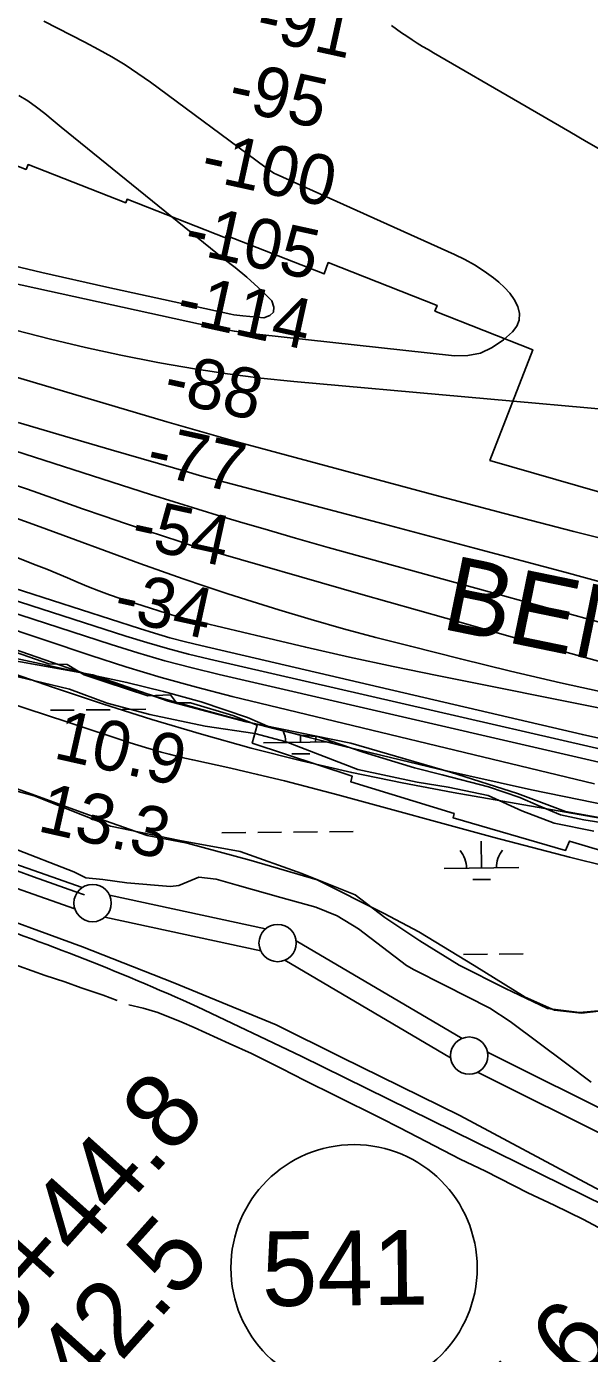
# Model space of a CAD drawing. Extents: x 3651524 to 3689615, y 505651 to 531377.
# Drawn here: x 3664931 to 3665685, y 512320 to 514096 of the extents above; entities that cross this region are included whole.
import ezdxf

# ---------------------------------------------------------------- set-up
doc = ezdxf.new("R2010")
doc.units = 0
for name, color, linetype in [('V-FLOD-BASE', 7, 'Continuous'), ('V-LEVE-TOET', 7, 'Continuous'), ('V-RIVR-EDGE', 7, 'Continuous'), ('V-RIVR-RANG', 7, 'Continuous'), ('V-ROAD-CNTR', 7, 'Continuous'), ('V-ROAD-IDEN', 7, 'Continuous'), ('V-RRAP-RVMT', 7, 'Continuous'), ('V-RRAP-RVMT-IDEN', 7, 'Continuous'), ('V-SITE-VEGE', 7, 'Continuous'), ('V-SURV-IDEN', 7, 'Continuous'), ('V-SURV-LINE', 7, 'Continuous'), ('V-TOPO-DPTH', 7, 'Continuous'), ('V-TOPO-MAJR', 7, 'Continuous'), ('V-TOPO-MINR', 7, 'Continuous'), ('V-TOPO-SHOR', 7, 'Continuous'), ('V-TOPO-WATR', 7, 'Continuous'), ('V-WETL-SWMP', 7, 'Continuous')]:
    doc.layers.add(name, color=color, linetype=linetype)

msp = doc.modelspace()

# ---------------------------------------------------------------- linework, layer by layer
at = {"layer": 'V-FLOD-BASE'}
msp.add_lwpolyline([(3664247.185, 513197.665), (3664275.226, 513189.266), (3664317.818, 513176.108), (3664364.199, 513161.852), (3664428.877, 513139.666), (3664494.677, 513115.704), (3664585.897, 513083.758), (3664714.006, 513039.558), (3664830.656, 512998.02), (3664940.398, 512957.789), (3664996.155, 512938.456), (3665009.09, 512934.063)], dxfattribs=at)
at = {"layer": 'V-LEVE-TOET'}
for points in [[(3664386.871, 513072.496), (3664533.157, 513026.422), (3664686.155, 512973.7), (3664856.979, 512918.834), (3665006.421, 512864.314), (3665127.78, 512816.344), (3665265.743, 512759.809), (3665352.875, 512716.488), (3665511.962, 512638.232), (3665685.632, 512545.793), (3665843.402, 512463.078), (3665924.19, 512424.269), (3665981.294, 512403.16)], [(3664912.072, 512996.978), (3664994.611, 512964.857), (3665010.681, 512956.47), (3665033.488, 512954.217), (3665065.574, 512949.915), (3665123.936, 512944.846), (3665135.509, 512946.234), (3665162.176, 512957.494), (3665185.345, 512954.93), (3665213.439, 512946.601), (3665271.854, 512930.397), (3665318.678, 512917.257), (3665347.233, 512905.813), (3665375.817, 512888.135), (3665440.173, 512839.45), (3665450.446, 512833.263), (3665491.066, 512812.969), (3665551.777, 512782.079), (3665579.028, 512764.394), (3665655, 512707.747), (3665687.625, 512682.962)]]:
    msp.add_lwpolyline(points, dxfattribs=at)
at = {"layer": 'V-RIVR-EDGE'}
msp.add_lwpolyline([(3664905.707, 513249.016), (3665020.318, 513228.321), (3665121.086, 513193.253), (3665225.474, 513165.38), (3665365.88, 513136.817), (3665499.056, 513098.067), (3665589.035, 513069.629), (3665653.21, 513045.458), (3665757.62, 513026.589)], dxfattribs=at)
at = {"layer": 'V-ROAD-CNTR'}
msp.add_lwpolyline([(3665948.388, 512397.067), (3665707.347, 512517.244), (3665299.022, 512718.05), (3665160.48, 512783.825)], dxfattribs=at)
msp.add_arc((3663807.211, 509792.638), 3283.068, 65.657118, 71.763262, dxfattribs=at)
at = {"layer": 'V-ROAD-IDEN'}
msp.add_circle((3665369.989, 512434.464), 165, dxfattribs=at)
at = {"layer": 'V-RRAP-RVMT'}
for points in [[(3664163.493, 514130.092), (3664279.35, 514085.276), (3664299.689, 514138.573), (3664429.623, 514088.186), (3664427.728, 514082.488), (3664529.637, 514042.751), (3664536.084, 514059.024), (3664667.871, 514008.118), (3664671.207, 514016.256), (3664816.949, 513959.334), (3664813.864, 513950.433), (3664930.737, 513904.879), (3664933.268, 513911.451), (3665064.256, 513860.311), (3665065.998, 513864.998), (3665197.777, 513813.471), (3665198.66, 513816.567), (3665329.859, 513765.036), (3665335.569, 513780.162), (3665481.171, 513722.981), (3665478.365, 513715.311), (3665609.408, 513663.482), (3665552.051, 513515.327), (3665787.533, 513447.498)], [(3665240.119, 513161.138), (3665207.766, 513174.114), (3665150.904, 513190.718), (3665132.099, 513190.85), (3665124.207, 513201.485), (3665093.841, 513200.447), (3665036.791, 513218.904), (3665008.695, 513228.327), (3664985.516, 513242.046), (3664961.249, 513243.255), (3664916.573, 513258.923)], [(3665789.176, 512966.909), (3665658.82, 513005.756), (3665653.464, 512993.251), (3665502.858, 513036.873), (3665503.991, 513042.684), (3665365.697, 513085.233), (3665367.401, 513092.788), (3665233.596, 513136.855), (3665240.119, 513161.138)]]:
    msp.add_lwpolyline(points, dxfattribs=at)
at = {"layer": 'V-SITE-VEGE'}
for points in [[(3664920.205, 513225.895), (3664988.946, 513209.384), (3665039.093, 513190.571), (3665096.31, 513175.334), (3665170.364, 513159.646), (3665236.946, 513149.947), (3665278.996, 513138.625), (3665375.299, 513101.424), (3665454.673, 513084.521), (3665496.323, 513077.79), (3665549.932, 513066.78), (3665594.883, 513046.498), (3665638.08, 513029.705), (3665691.092, 513019.182)], [(3665707.548, 512779.247), (3665672.124, 512776.422), (3665629.128, 512781.536), (3665572.743, 512808.293), (3665511.02, 512839.9), (3665458.151, 512872.433), (3665411.489, 512903.667), (3665371.475, 512934.045), (3665300.023, 512962.504), (3665217.488, 512991.796), (3665136.795, 513006.478), (3665043.675, 513025.975), (3664941.598, 513066.251), (3664824.055, 513098.038)]]:
    msp.add_lwpolyline(points, dxfattribs=at)
at = {"layer": 'V-SURV-LINE'}
for points in [[(3664409.842, 513153.072), (3665005.893, 512943.563)], [(3664995.951, 512915.258), (3664399.901, 513124.767)], [(3665042.471, 512933.238), (3665251.316, 512888.229)], [(3665244.984, 512858.905), (3665036.139, 512903.914)], [(3665292.51, 512872.169), (3665514.674, 512741.626)], [(3665499.471, 512715.763), (3665277.307, 512846.306)], [(3665548.874, 512723.09), (3665918.674, 512538.911)], [(3665905.284, 512512.066), (3665535.485, 512696.244)]]:
    msp.add_lwpolyline(points, dxfattribs=at)
for centre in [(3665019.766, 512922.787), (3665267.689, 512869.356), (3665524.292, 512718.576)]:
    msp.add_circle(centre, 25, dxfattribs=at)
at = {"layer": 'V-TOPO-DPTH'}
for points in [[(3664744.423, 513454.51), (3664944.386, 513375.27), (3664958.428, 513369.627), (3664972.433, 513363.894), (3664986.382, 513358.027), (3665000.293, 513352.069), (3665014.255, 513346.252), (3665028.322, 513340.713), (3665042.545, 513335.588), (3665056.873, 513330.741), (3665118.412, 513310.925), (3665124.155, 513309.147), (3665129.922, 513307.456), (3665135.726, 513305.895), (3665141.555, 513304.421), (3665246.738, 513279.084), (3665305.253, 513265.349), (3665363.867, 513252.069), (3665422.632, 513239.474), (3665481.498, 513227.334), (3666172.066, 513089.108)], [(3666172.066, 513089.108), (3665481.498, 513227.334), (3665422.632, 513239.474), (3665363.867, 513252.069), (3665305.253, 513265.349), (3665246.738, 513279.084), (3665141.555, 513304.421), (3665135.726, 513305.895), (3665129.922, 513307.456), (3665124.155, 513309.147), (3665118.412, 513310.925), (3665056.873, 513330.741), (3665042.545, 513335.588), (3665028.322, 513340.713), (3665014.255, 513346.252), (3665000.293, 513352.069), (3664986.382, 513358.027), (3664972.433, 513363.894), (3664958.428, 513369.627), (3664944.386, 513375.27), (3664744.423, 513454.51)], [(3664853.82, 513461.007), (3664949.54, 513426.324), (3665082.888, 513377.584), (3665111.894, 513367.164), (3665140.975, 513356.961), (3665170.168, 513347.083), (3665199.435, 513337.42), (3665226.469, 513328.661), (3665269.424, 513315.18), (3665312.534, 513302.228), (3665355.874, 513290.071), (3665399.368, 513278.444), (3665445.664, 513266.524), (3665512.511, 513249.713), (3665579.478, 513233.406), (3665646.625, 513217.855), (3665713.891, 513202.808)], [(3664853.82, 513461.007), (3664949.54, 513426.324), (3665082.888, 513377.584), (3665111.894, 513367.164), (3665140.975, 513356.961), (3665170.168, 513347.083), (3665199.435, 513337.42), (3665226.469, 513328.661), (3665269.424, 513315.18), (3665312.534, 513302.228), (3665355.874, 513290.071), (3665399.368, 513278.444), (3665445.664, 513266.524), (3665512.511, 513249.713), (3665579.478, 513233.406), (3665646.625, 513217.855), (3665713.891, 513202.808)], [(3664387.305, 513445.759), (3664986.642, 513237.611), (3665046.174, 513217.794), (3665106.015, 513199.012), (3665166.322, 513181.782), (3665226.94, 513165.587), (3665356.039, 513132.878), (3665481.75, 513102.563), (3665607.874, 513074.192), (3665734.618, 513048.733)], [(3664387.305, 513445.759), (3664986.642, 513237.611), (3665046.174, 513217.794), (3665106.015, 513199.012), (3665166.322, 513181.782), (3665226.94, 513165.587), (3665356.039, 513132.878), (3665481.75, 513102.563), (3665607.874, 513074.192), (3665734.618, 513048.733)], [(3666073.199, 513025.044), (3665189.502, 513228.594), (3665152.954, 513237.52), (3665116.583, 513247.083), (3665080.476, 513257.601), (3665044.545, 513268.754), (3664625.052, 513405.054)], [(3666073.199, 513025.044), (3665189.502, 513228.594), (3665152.954, 513237.52), (3665116.583, 513247.083), (3665080.476, 513257.601), (3665044.545, 513268.754), (3664625.052, 513405.054)], [(3664849.235, 513365.427), (3665082.465, 513290.328), (3665102.898, 513284.027), (3665123.426, 513278.066), (3665144.095, 513272.617), (3665164.859, 513267.508), (3665675.866, 513148.474), (3665761.676, 513129.389)], [(3665761.676, 513129.389), (3665675.866, 513148.474), (3665164.859, 513267.508), (3665144.095, 513272.617), (3665123.426, 513278.066), (3665102.898, 513284.027), (3665082.465, 513290.328), (3664849.235, 513365.427)], [(3665759.784, 512959.36), (3665658.594, 512984.118), (3665557.769, 513010.443), (3665348.355, 513067.722), (3665312.632, 513077.209), (3665276.822, 513086.342), (3665240.881, 513094.945), (3665204.852, 513103.194), (3665153.94, 513114.455), (3665143.321, 513116.886), (3665132.728, 513119.422), (3665122.174, 513122.113), (3665111.645, 513124.909), (3665101.161, 513127.864), (3665090.708, 513130.927), (3665080.305, 513134.153), (3665069.935, 513137.487), (3664985.053, 513165.506), (3664932.276, 513182.957), (3664879.51, 513200.445)]]:
    msp.add_lwpolyline(points, dxfattribs=at)
at = {"layer": 'V-TOPO-MAJR'}
for points in [[(3662936.854, 514354.926), (3663961.94, 513960.98), (3665180.012, 513694.091), (3665194.825, 513691.095), (3665209.689, 513688.419), (3665224.633, 513686.224), (3665239.628, 513684.349), (3665504.558, 513655.555), (3665522.521, 513655.947), (3665539.583, 513659.134), (3665555.292, 513666.513), (3665570.101, 513676.688), (3665582.267, 513687.621), (3665587.91, 513695.248), (3665591.356, 513703.342)], [(3665591.356, 513703.342), (3665591.504, 513712.137), (3665589.454, 513721.4), (3665584.475, 513730.659), (3665578.696, 513739.292), (3665571.715, 513746.988), (3665563.934, 513754.057), (3665556.653, 513759.75), (3665544.314, 513768.697), (3665531.596, 513777.017), (3665518.31, 513784.397), (3665504.646, 513791.15), (3665265.592, 513898.712), (3665263.651, 513899.648), (3665259.901, 513901.756), (3665258.092, 513902.927), (3665253.305, 513906.211), (3665252.963, 513906.458), (3665252.001, 513907.278), (3665251.376, 513907.846), (3665251.049, 513908.112), (3665250.714, 513908.37), (3665097.393, 514021.57), (3665080.542, 514033.462), (3665063.377, 514044.857), (3665045.739, 514055.507), (3665027.787, 514065.66), (3665009.547, 514075.341), (3664991.24, 514084.891), (3664972.832, 514094.245), (3664954.357, 514103.469)], [(3664898.186, 513488.597), (3664932.455, 513476.697), (3664966.691, 513464.696), (3664977.556, 513460.861), (3665006.358, 513450.777), (3665035.193, 513440.789), (3665064.079, 513430.948), (3665092.997, 513421.203), (3665136.563, 513406.645), (3665143.739, 513404.299), (3665150.934, 513402.017), (3665158.158, 513399.828), (3665165.402, 513397.703), (3665379.022, 513336.54), (3665493.142, 513304.066), (3665607.332, 513271.839), (3665721.626, 513239.983)]]:
    msp.add_lwpolyline(points, dxfattribs=at)
at = {"layer": 'V-TOPO-MINR'}
for points in [[(3663375.213, 514132.803), (3663516.815, 514079.011), (3663658.908, 514026.489), (3663910.697, 513935.343), (3663930.303, 513928.4), (3663949.971, 513921.64), (3663969.731, 513915.156), (3663989.553, 513908.855), (3664219.735, 513837.448), (3664354.773, 513795.842), (3664489.917, 513754.585), (3664625.219, 513713.851), (3664760.627, 513673.465), (3665119.401, 513567.213), (3665150.614, 513558.1), (3665181.873, 513549.147), (3665213.2, 513540.436), (3665244.572, 513531.886), (3665478.629, 513469.062), (3665571.468, 513444.485), (3665664.417, 513420.335), (3665757.531, 513396.827)], [(3663508.313, 514107.065), (3663582.481, 514078.371), (3663656.899, 514050.355), (3663731.693, 514023.358), (3663806.737, 513997.039), (3663941.815, 513950.699), (3663949.533, 513948.141), (3663957.283, 513945.693), (3663965.084, 513943.408), (3663972.917, 513941.232), (3664916.492, 513689.752), (3664963.374, 513677.814), (3665010.415, 513666.576), (3665057.695, 513656.387), (3665105.133, 513646.898), (3665112.173, 513645.571), (3665156.301, 513637.918), (3665200.548, 513631.125), (3665244.974, 513625.623), (3665289.519, 513620.982), (3665976.659, 513559.489)], [(3665703.58, 513929.437), (3665681.219, 513942.288), (3665658.933, 513955.274), (3665636.639, 513968.248), (3665614.334, 513981.202), (3665592.021, 513994.142), (3665476.426, 514061.114), (3665469.174, 514065.38), (3665461.96, 514069.71), (3665454.805, 514074.135), (3665447.689, 514078.623), (3665440.653, 514083.234), (3665433.686, 514087.945), (3665426.823, 514092.805), (3665420.028, 514097.765)], [(3664864.966, 513787.583), (3664951.753, 513767.117), (3665038.743, 513747.481), (3665205.076, 513711.189), (3665209.062, 513710.4), (3665213.064, 513709.714), (3665217.089, 513709.184), (3665221.13, 513708.757), (3665248.996, 513706.356), (3665257.197, 513709.422), (3665262.24, 513713.976), (3665262.546, 513720.765), (3665259.695, 513729.042), (3665256.227, 513732.581), (3665241.527, 513746.862), (3665226.389, 513760.637), (3665210.595, 513773.654), (3665194.362, 513786.165), (3664977.883, 513961.321), (3664966.868, 513970.476), (3664955.819, 513979.591), (3664944.503, 513988.311), (3664932.867, 513996.547), (3664920.75, 514004.06)], [(3664920.101, 513566.151), (3664982.282, 513547.725), (3665044.525, 513529.505), (3665148.161, 513499.449), (3665158.644, 513496.454), (3665169.142, 513493.513), (3665179.662, 513490.654), (3665190.198, 513487.85), (3665410.841, 513430.051), (3665531.626, 513398.08), (3665652.298, 513365.695), (3665772.804, 513332.692)], [(3664876.138, 513540.563), (3665097.328, 513469.823), (3665128.991, 513459.826), (3665160.702, 513449.985), (3665192.485, 513440.381), (3665224.317, 513430.933), (3665247.854, 513424.042), (3665291.526, 513411.394), (3665335.246, 513398.916), (3665379.037, 513386.692), (3665422.877, 513374.638), (3665445.503, 513368.487), (3665500.681, 513353.443), (3665555.842, 513338.342), (3665610.981, 513323.156), (3665666.103, 513307.914), (3665756.896, 513282.734)], [(3664075.458, 513521.077), (3664967.585, 513211.505), (3665033.264, 513189.519), (3665099.24, 513168.502), (3665165.662, 513148.939), (3665232.38, 513130.345), (3665299.519, 513113.378), (3665366.922, 513097.606), (3665434.719, 513083.628), (3665502.779, 513070.846), (3666124.593, 512962.587)], [(3664744.423, 513454.51), (3664944.386, 513375.27), (3664958.428, 513369.627), (3664972.433, 513363.894), (3664986.382, 513358.027), (3665000.293, 513352.069), (3665014.255, 513346.252), (3665028.322, 513340.713), (3665042.545, 513335.588), (3665056.873, 513330.741), (3665118.412, 513310.925), (3665124.155, 513309.147), (3665129.922, 513307.456), (3665135.726, 513305.895), (3665141.555, 513304.421), (3665246.738, 513279.084), (3665305.253, 513265.349), (3665363.867, 513252.069), (3665422.632, 513239.474), (3665481.498, 513227.334), (3666172.066, 513089.108)], [(3664853.82, 513461.007), (3664949.54, 513426.324), (3665082.888, 513377.584), (3665111.894, 513367.164), (3665140.975, 513356.961), (3665170.168, 513347.083), (3665199.435, 513337.42), (3665226.469, 513328.661), (3665269.424, 513315.18), (3665312.534, 513302.228), (3665355.874, 513290.071), (3665399.368, 513278.444), (3665445.664, 513266.524), (3665512.511, 513249.713), (3665579.478, 513233.406), (3665646.625, 513217.855), (3665713.891, 513202.808)], [(3664507.626, 513425.17), (3665017.572, 513254.073), (3665064.503, 513239.005), (3665111.671, 513224.761), (3665159.195, 513211.753), (3665206.955, 513199.569), (3665692.133, 513082.518)], [(3664625.052, 513405.054), (3665044.545, 513268.754), (3665080.476, 513257.601), (3665116.583, 513247.083), (3665152.954, 513237.52), (3665189.502, 513228.594), (3666073.199, 513025.044)], [(3664738.978, 513384.841), (3665064.491, 513280.028), (3665092.272, 513271.476), (3665120.186, 513263.406), (3665148.298, 513256.057), (3665176.543, 513249.189), (3665984.363, 513063.762)], [(3664849.235, 513365.427), (3665082.465, 513290.328), (3665102.898, 513284.027), (3665123.426, 513278.066), (3665144.095, 513272.617), (3665164.859, 513267.508), (3665675.866, 513148.474), (3665761.676, 513129.389)], [(3664879.51, 513200.445), (3664932.276, 513182.957), (3664985.053, 513165.506), (3665069.935, 513137.487), (3665080.305, 513134.153), (3665090.708, 513130.927), (3665101.161, 513127.864), (3665111.645, 513124.909), (3665122.174, 513122.113), (3665132.728, 513119.422), (3665143.321, 513116.886), (3665153.94, 513114.455), (3665204.852, 513103.194), (3665240.881, 513094.945), (3665276.822, 513086.342), (3665312.632, 513077.209), (3665348.355, 513067.722), (3665557.769, 513010.443), (3665658.594, 512984.118), (3665759.784, 512959.36)]]:
    msp.add_lwpolyline(points, dxfattribs=at)
at = {"layer": 'V-TOPO-SHOR'}
for points in [[(3664650.96, 512930.866), (3664670.394, 512924.583), (3664708.425, 512912.565), (3664749.51, 512899.177), (3664789.217, 512884.95), (3664838.074, 512869.379), (3664888.332, 512850.767), (3664921.376, 512838.172), (3664956.36, 512825.861), (3664982.456, 512817.393), (3665004.666, 512809.459), (3665034.096, 512799.339), (3665052.7, 512792.221)], [(3665068.527, 512786.75), (3665087.674, 512782.128), (3665107.105, 512776.121), (3665139.318, 512763.522), (3665155.983, 512756.395), (3665202.927, 512734.993), (3665232.65, 512721.55), (3665272.938, 512701.228), (3665304.057, 512685.299), (3665345.732, 512664.706), (3665405.187, 512635.325), (3665431.308, 512621.866), (3665466.871, 512603.737), (3665512.167, 512579.837), (3665546.334, 512563.92), (3665602.74, 512534.801), (3665638.297, 512518.337), (3665677.471, 512499.119), (3665709.983, 512481.809)]]:
    msp.add_lwpolyline(points, dxfattribs=at)
at = {"layer": 'V-TOPO-WATR'}
msp.add_lwpolyline([(3664387.305, 513445.759), (3664986.642, 513237.611), (3665046.174, 513217.794), (3665106.015, 513199.012), (3665166.322, 513181.782), (3665226.94, 513165.587), (3665356.039, 513132.878), (3665481.75, 513102.563), (3665607.874, 513074.192), (3665734.618, 513048.733)], dxfattribs=at)
at = {"layer": 'V-WETL-SWMP'}
for p, q in [((3665011.195, 513181.364), (3665043.193, 513181.708)), ((3665059.192, 513181.88), (3665091.191, 513182.225)), ((3664963.198, 513180.847), (3664995.196, 513181.191)), ((3665298.522, 513138.024), (3665298.418, 513147.734)), ((3665248.525, 513137.485), (3665342.343, 513138.495)), ((3665286.689, 513122.464), (3665310.688, 513122.723)), ((3665192.977, 513016.81), (3665224.975, 513017.154)), ((3665240.974, 513017.326), (3665272.972, 513017.671)), ((3665288.971, 513017.843), (3665320.969, 513018.187)), ((3665336.969, 513018.359), (3665368.967, 513018.704)), ((3665540.819, 512969.809), (3665540.431, 513005.807)), ((3665490.822, 512969.27), (3665590.816, 512970.347)), ((3665528.986, 512954.249), (3665552.984, 512954.508)), ((3665516.655, 512854.11), (3665548.653, 512854.454)), ((3665564.652, 512854.626), (3665596.65, 512854.971))]:
    msp.add_line(p, q, dxfattribs=at)
for points in [[(3664904.975, 513252.854), (3664948.538, 513243.616), (3665013.474, 513229.141), (3665065.666, 513218.301), (3665114.579, 513206.214), (3665165.144, 513192.082), (3665227.237, 513171.024), (3665260.148, 513156.809), (3665299.195, 513147.55), (3665322.608, 513145.197), (3665382.234, 513124.949), (3665450.896, 513103.84), (3665487.89, 513094.571), (3665550.37, 513078.442), (3665592.314, 513064.27), (3665616.588, 513053.298), (3665646.616, 513041.123), (3665677.851, 513034.29), (3665720.581, 513027.511)], [(3665697.952, 512778.198), (3665674.727, 512775.295), (3665638.439, 512779.65), (3665599.248, 512797.068), (3665531.027, 512839.162), (3665456.999, 512884.16), (3665410.551, 512908.835), (3665320.556, 512953.833), (3665232.013, 512979.96), (3665146.374, 513003.184), (3665092.667, 513013.345), (3665014.285, 513040.924), (3664870.585, 513093.179)]]:
    msp.add_lwpolyline(points, dxfattribs=at)
for centre, start, end in [((3665243.277, 513137.904), 359.844864, 25.883203), ((3665353.757, 513139.093), 169.445666, 181.38852), ((3665485.574, 512969.689), 359.844864, 41.388523), ((3665596.053, 512970.878), 139.844861, 181.38852)]:
    msp.add_arc(centre, 35.246, start, end, dxfattribs=at)

# ---------------------------------------------------------------- texts
at = {"layer": 'V-RIVR-RANG'}
for s, rotation, p in [('-91', 347.616472, (3665235.914, 514081.021)), ('-95', 347.616472, (3665199.026, 513986.739)), ('-100', 347.616472, (3665162.138, 513892.456)), ('-105', 347.616472, (3665139.678, 513795.006)), ('-114', 347.616472, (3665129.31, 513701.854)), ('-88', 347.616472, (3665112.278, 513596.259)), ('-77', 347.616472, (3665089.045, 513498.978)), ('-54', 347.616472, (3665068.647, 513401.075)), ('-34', 347.616472, (3665045.415, 513303.795)), ('10.9', 347.328326, (3664965.678, 513117.15)), ('13.3', 347.328326, (3664944.249, 513019.473))]:
    msp.add_text(s, height=67, rotation=rotation, dxfattribs=at).set_placement(p)
at = {"layer": 'V-ROAD-IDEN'}
msp.add_text('541', height=99.9998, rotation=0.590657, dxfattribs=at).set_placement((3665246.889, 512383.193))
at = {"layer": 'V-RRAP-RVMT-IDEN'}
msp.add_text('BEND', height=99.9998, rotation=348.389681, dxfattribs=at).set_placement((3665484.824, 513290.578))
at = {"layer": 'V-SURV-IDEN'}
for s, rotation, p in [('768+44.8', 48.170424, (3664800.32, 512220.96)), ('771+42.5', 48.11708, (3664806.748, 512027.854)), ('775+95.6', 47.724342, (3665344.392, 511918.536))]:
    msp.add_text(s, height=100, rotation=rotation, dxfattribs=at).set_placement(p)

doc.saveas('drawing.dxf')
